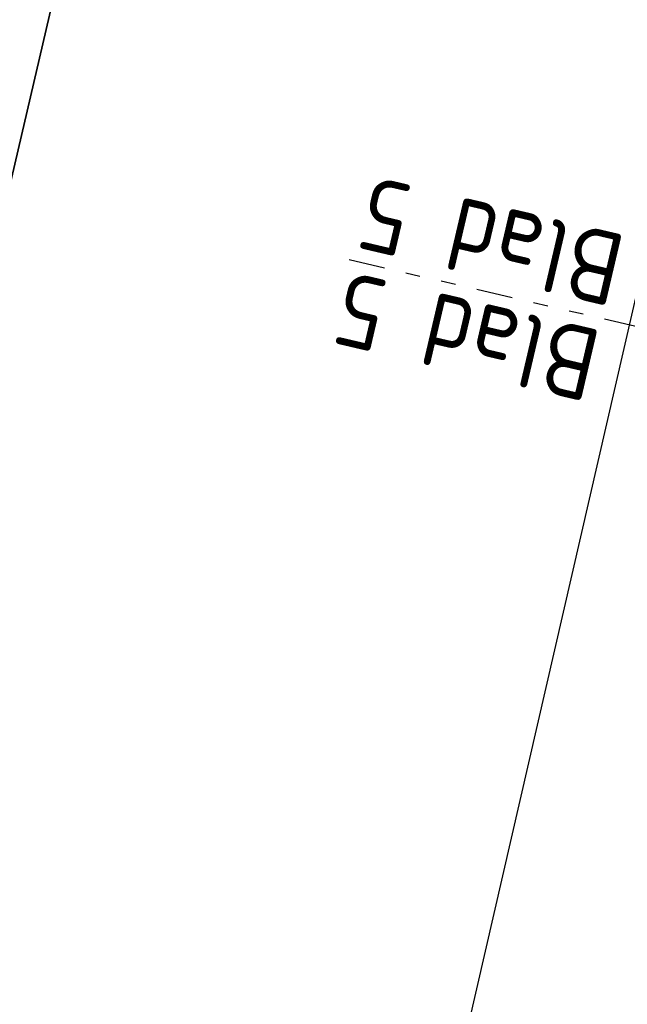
# Model space of a CAD drawing. Header units: metres. Extents: x 116958 to 118326, y 475500 to 477904.
# Tile 900 of 1001: x 117660.56 to 117668.89, y 477104.08 to 477117.59. Entities that reach past the tile are written whole.
import ezdxf

# ---------------------------------------------------------------- set-up
doc = ezdxf.new("R2010")
doc.units = ezdxf.units.M
doc.header["$LTSCALE"] = 0.2
doc.linetypes.add('AL-TEKENBLADGRENS', pattern=[11.5, 2.5, -1.5, 1, -1.5, 1, -1.5, 2.5])
for name, color, linetype in [('B-WE-GW-WATERGANG_WATERLIJN-G', 252, 'Continuous'), ('B-WE-KW-KUNSTWERK_WALBESCHERMING-GV', 252, 'Continuous'), ('X-XX-AL-TEKENBLADGRENS-G', 7, 'AL-TEKENBLADGRENS'), ('X-XX-WERKGRENS-G', 4, 'WERKGRENS')]:
    doc.layers.add(name, color=color, linetype=linetype)
doc.styles.get("Standard").update_dxf_attribs({"font": 'isocp.shx'})
doc.linetypes.add('WERKGRENS', pattern='A,5,-2,[100,standaard.shx,S=1,R=0,X=0,Y=0],-2', length=9)

msp = doc.modelspace()

# ---------------------------------------------------------------- linework, layer by layer
at = {"layer": 'B-WE-GW-WATERGANG_WATERLIJN-G', "flags": 128}
msp.add_lwpolyline([(117668.013, 477147.927), (117633.577, 477000)], dxfattribs=at)
at = {"layer": 'B-WE-KW-KUNSTWERK_WALBESCHERMING-GV', "flags": 128}
msp.add_lwpolyline([(117633.577, 477000), (117668.013, 477147.927), (117667.902, 477148.421), (117667.73, 477148.897), (117667.499, 477149.347), (117667.213, 477149.765), (117666.878, 477150.144), (117666.497, 477150.477), (117654.251, 477154.704), (117650, 477156.74), (117640.646, 477160.238), (117629.888, 477165.213), (117609.753, 477174.04), (117596.447, 477179.657), (117586.765, 477183.528), (117585.346, 477179.963), (117585.314, 477179.883), (117584.385, 477177.679), (117583.922, 477176.58), (117583.62, 477175.865)], dxfattribs=at)
at = {"layer": 'X-XX-AL-TEKENBLADGRENS-G'}
msp.add_line((117665.074, 477114.296), (117708.942, 477104.101), dxfattribs=at)
at = {"layer": 'X-XX-WERKGRENS-G', "flags": 128}
msp.add_lwpolyline([(117645.966, 476862.608), (117634.975, 476865.215), (117637.549, 476876.062), (117633.091, 476878.039), (117638.284, 476901.007, 0.007003), (117641.226, 476914.924), (117644.773, 476932.942, -0.009477), (117648.775, 476951.419), (117682.14, 477092.483), (117684.939, 477091.821), (117690.015, 477113.189), (117687.195, 477113.856), (117696.076, 477151.406), (117682.569, 477154.508), (117677.871, 477156.523), (117675.919, 477151.954), (117677.602, 477151.204), (117617.875, 476891.201, -0.141031), (117612.051, 476885.173), (117608.886, 476872.162), (117616.633, 476870.35), (117594.455, 476775.581), (117591.666, 476762.626), (117557.231, 476770.236), (117535.942, 476756.762), (117522.825, 476758.076), (117522.122, 476749.735), (117520.3, 476747.178), (117535.038, 476744.547), (117534.966, 476740.512), (117573.086, 476730.733), (117571.947, 476714.535), (117565.215, 476668.074), (117554.446, 476619.405), (117549.004, 476617.336), (117546.955, 476605.911), (117551.028, 476605.181), (117550.381, 476598.052), (117540.244, 476553.057), (117535.446, 476554.002), (117533.471, 476545.052), (117547.576, 476541.939), (117533.456, 476476.213), (117526.697, 476477.744), (117522.557, 476461.911), (117516.78, 476459.483), (117507.879, 476463.515), (117505.893, 476459.239), (117469.651, 476476.107), (117445.515, 476423.418), (117445.969, 476417.986), (117435.042, 476418.679), (117428.138, 476420.77), (117425.4, 476412.334), (117423.691, 476405.197), (117410.801, 476410.43), (117409.707, 476407.766), (117426.749, 476399.88), (117460.942, 476387.067), (117495.102, 476379.225), (117493.473, 476372.266), (117476.762, 476376.217), (117474.371, 476365.471), (117490.826, 476361.761), (117489.011, 476354.226), (117492.171, 476353.519), (117480.28, 476305.319), (117481.559, 476284.029), (117447.927, 476135.022), (117473.064, 476129.348), (117488.546, 476194.332), (117500.593, 476245.915), (117521.692, 476335.956), (117536.075, 476396.456), (117539.34, 476409.195), (117544.629, 476407.966), (117544.761, 476408.532), (117545.639, 476412.323), (117546.285, 476414.538), (117547.002, 476416.759), (117547.783, 476418.957), (117548.626, 476421.133), (117549.535, 476423.292), (117550.414, 476425.27), (117552.646, 476424.738), (117556.736, 476433.563), (117554.56, 476434.571), (117556.966, 476439.647), (117557.923, 476441.832), (117558.828, 476444.033), (117559.893, 476446.798), (117553.617, 476449.004), (117553.613, 476449.012, 0.021466), (117555.402, 476455.195), (117565.967, 476498.595), (117570.396, 476517.672), (117575.056, 476516.78), (117577.827, 476530.802), (117583.117, 476555.018), (117595.731, 476619.079), (117602.418, 476639.656), (117617.479, 476703.965), (117625.5, 476736.7), (117655.241, 476731.488), (117659.402, 476732.956), (117666.831, 476731.123), (117669.317, 476741.762), (117666.401, 476742.399, -0.426224), (117663.39, 476747.393), (117663.437, 476747.595), (117644.312, 476752.004, -0.159878), (117642.178, 476753.295), (117640.415, 476755.345, 0.159971), (117634.861, 476758.701), (117632.898, 476759.153), (117633.552, 476762.081), (117631.458, 476762.563), (117637.173, 476786.581), (117628.152, 476788.606), (117645.966, 476862.608)], format="xyb", dxfattribs=at)

# ---------------------------------------------------------------- texts
at = {"layer": 'X-XX-AL-TEKENBLADGRENS-G'}
for p in [(117668.909, 477114.617), (117668.575, 477113.311)]:
    msp.add_text('Blad 5', height=1, rotation=166.8345, dxfattribs=at).set_placement(p)

doc.saveas('drawing.dxf')
